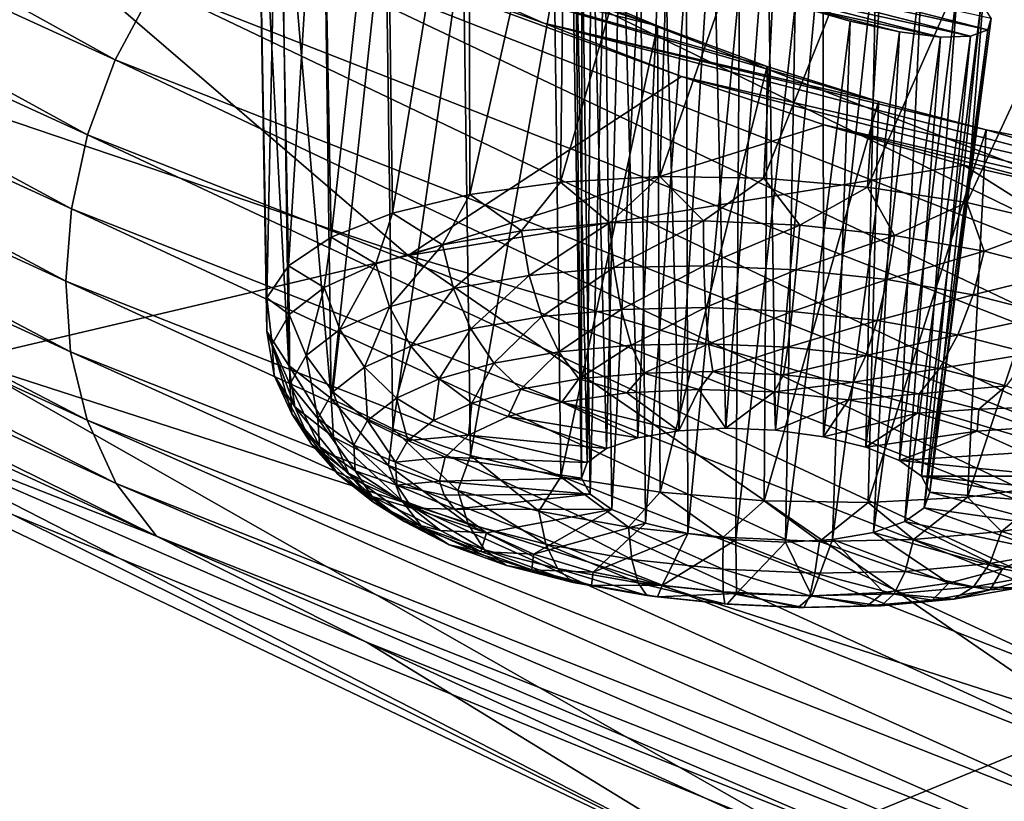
# Model space of a CAD drawing. Header units: metres. Extents: x -106 to 264, y -111 to 81.
# Tile 181 of 549: x 149.86 to 152.68, y -0.48 to 1.76. Entities that reach past the tile are written whole.
import ezdxf

# ---------------------------------------------------------------- set-up
doc = ezdxf.new("R2010")
doc.units = ezdxf.units.M
doc.layers.add('solid_20422013', color=7, linetype='CONTINUOUS')

msp = doc.modelspace()

# ---------------------------------------------------------------- linework, layer by layer
at = {"layer": 'solid_20422013'}
for points in [[(151.16655, 3.428464, 236.899048), (153.548996, 1.987445, 240.901642), (155.26825, 1.331669, 242.723129)], [(151.16655, 3.428464, 236.899048), (155.26825, 1.331669, 242.723129), (154.363052, 2.057391, 240.707352)], [(151.908966, 3.300626, 239.959366), (151.41597, 1.847674, 241.713089), (153.148712, 1.178057, 243.584152)], [(155.190201, 2.013336, 243.534958), (151.908966, 3.300626, 239.959366), (153.148712, 1.178057, 243.584152)], [(147.301651, 2.942518, 237.256699), (150.134323, 1.646978, 240.865021), (147.420776, 3.149724, 237.244629)], [(150.134323, 1.646978, 240.865021), (150.247986, 1.858833, 240.84462), (147.420776, 3.149724, 237.244629)], [(147.218124, 2.730956, 237.241257), (150.054626, 1.431611, 240.85524), (147.301651, 2.942518, 237.256699)], [(150.054626, 1.431611, 240.85524), (150.134323, 1.646978, 240.865021), (147.301651, 2.942518, 237.256699)], [(147.169861, 2.521971, 237.20105), (150.008575, 1.219711, 240.818039), (147.218124, 2.730956, 237.241257)], [(150.008575, 1.219711, 240.818039), (150.054626, 1.431611, 240.85524), (147.218124, 2.730956, 237.241257)], [(150.631134, 1.055661, 214.650711), (150.601273, 2.55667, 215.15564), (150.725967, 2.58007, 214.854126)], [(150.752808, 1.137886, 214.389267), (150.631134, 1.055661, 214.650711), (150.725967, 2.58007, 214.854126)], [(150.752808, 1.137886, 214.389267), (150.725967, 2.58007, 214.854126), (150.910675, 2.577439, 214.576263)], [(150.928711, 1.207282, 214.156525), (150.752808, 1.137886, 214.389267), (150.910675, 2.577439, 214.576263)], [(150.928711, 1.207282, 214.156525), (150.910675, 2.577439, 214.576263), (151.14798, 2.545522, 214.335587)], [(150.569016, 0.964203, 214.929459), (150.5401, 2.507417, 215.46698), (150.601273, 2.55667, 215.15564)], [(150.631134, 1.055661, 214.650711), (150.569016, 0.964203, 214.929459), (150.601273, 2.55667, 215.15564)], [(151.151138, 1.260818, 213.962677), (150.928711, 1.207282, 214.156525), (151.14798, 2.545522, 214.335587)], [(151.151138, 1.260818, 213.962677), (151.14798, 2.545522, 214.335587), (151.425217, 2.490347, 214.147064)], [(147.152878, 2.316194, 237.139221), (149.99234, 1.01182, 240.756882), (147.169861, 2.521971, 237.20105)], [(149.99234, 1.01182, 240.756882), (150.008575, 1.219711, 240.818039), (147.169861, 2.521971, 237.20105)], [(150.569153, 0.867508, 215.213303), (150.543457, 2.434537, 215.774048), (150.5401, 2.507417, 215.46698)], [(150.569016, 0.964203, 214.929459), (150.569153, 0.867508, 215.213303), (150.5401, 2.507417, 215.46698)], [(151.4104, 1.296153, 213.816193), (151.151138, 1.260818, 213.962677), (151.425217, 2.490347, 214.147064)], [(151.4104, 1.296153, 213.816193), (151.425217, 2.490347, 214.147064), (151.729538, 2.409384, 214.017548)], [(147.622391, 2.223886, 223.378616), (149.354919, 2.478561, 217.727859), (150.974014, 1.085743, 221.596558)], [(151.757431, 1.598335, 217.474747), (150.974014, 1.085743, 221.596558), (149.354919, 2.478561, 217.727859)], [(151.363068, 1.75206, 217.443268), (151.757431, 1.598335, 217.474747), (149.354919, 2.478561, 217.727859)], [(150.995712, 1.913994, 217.336761), (151.363068, 1.75206, 217.443268), (149.354919, 2.478561, 217.727859)], [(150.631546, 0.769801, 215.489868), (150.609283, 2.343737, 216.064194), (150.543457, 2.434537, 215.774048)], [(150.569153, 0.867508, 215.213303), (150.631546, 0.769801, 215.489868), (150.543457, 2.434537, 215.774048)], [(151.69516, 1.311744, 213.72348), (151.4104, 1.296153, 213.816193), (151.729538, 2.409384, 214.017548)], [(151.69516, 1.311744, 213.72348), (151.729538, 2.409384, 214.017548), (152.042786, 2.31289, 213.954483)], [(150.753464, 0.675354, 215.74704), (150.732208, 2.236976, 216.323624), (150.609283, 2.343737, 216.064194)], [(150.753464, 0.675354, 215.74704), (150.609283, 2.343737, 216.064194), (150.631546, 0.769801, 215.489868)], [(150.00618, 0.808995, 240.671951), (149.99234, 1.01182, 240.756882), (147.152878, 2.316194, 237.139221)], [(147.167419, 2.114671, 237.055954), (150.00618, 0.808995, 240.671951), (147.152878, 2.316194, 237.139221)], [(151.99295, 1.306908, 213.688568), (151.69516, 1.311744, 213.72348), (152.042786, 2.31289, 213.954483)], [(151.99295, 1.306908, 213.688568), (152.042786, 2.31289, 213.954483), (152.350174, 2.201689, 213.956512)], [(150.753464, 0.675354, 215.74704), (150.908829, 2.119777, 216.54863), (150.732208, 2.236976, 216.323624)], [(152.532898, 2.243078, 213.532516), (155.534393, 1.958125, 210.868286), (156.617981, 0.727937, 214.285263)], [(152.885773, 2.09217, 213.642502), (152.532898, 2.243078, 213.532516), (156.617981, 0.727937, 214.285263)], [(149.698334, 0.785231, 227.374634), (147.622391, 2.223886, 223.378616), (150.974014, 1.085743, 221.596558)], [(151.499878, 2.20095, 215.230042), (151.54248, 0.531713, 214.667282), (151.585449, 2.202862, 215.08992)], [(151.585449, 2.202862, 215.08992), (151.54248, 0.531713, 214.667282), (151.632385, 0.562725, 214.561417)], [(151.585449, 2.202862, 215.08992), (151.632385, 0.562725, 214.561417), (151.703949, 2.187505, 214.971222)], [(152.290771, 1.281858, 213.712997), (151.99295, 1.306908, 213.688568), (152.350174, 2.201689, 213.956512)], [(152.290771, 1.281858, 213.712997), (152.350174, 2.201689, 213.956512), (152.643143, 2.082625, 214.022675)], [(151.442078, 2.150312, 215.535706), (151.471085, 0.447439, 214.926468), (151.451401, 2.183349, 215.382156)], [(151.451401, 2.183349, 215.382156), (151.487213, 0.492218, 214.792343), (151.499878, 2.20095, 215.230042)], [(151.451401, 2.183349, 215.382156), (151.471085, 0.447439, 214.926468), (151.487213, 0.492218, 214.792343)], [(151.499878, 2.20095, 215.230042), (151.487213, 0.492218, 214.792343), (151.54248, 0.531713, 214.667282)], [(151.703949, 2.187505, 214.971222), (151.632385, 0.562725, 214.561417), (151.749664, 0.582741, 214.483322)], [(151.703949, 2.187505, 214.971222), (151.749664, 0.582741, 214.483322), (151.847061, 2.156276, 214.884171)], [(151.442078, 2.150312, 215.535706), (151.471268, 2.106242, 215.68103), (151.471085, 0.447439, 214.926468)], [(151.847061, 2.156276, 214.884171), (151.749664, 0.582741, 214.483322), (151.884796, 0.59014, 214.439316)], [(151.847061, 2.156276, 214.884171), (151.884796, 0.59014, 214.439316), (152.004059, 2.111145, 214.835663)], [(150.753464, 0.675354, 215.74704), (150.929581, 0.588294, 215.973587), (150.908829, 2.119777, 216.54863)], [(150.929581, 0.588294, 215.973587), (151.131683, 1.995456, 216.727966), (150.908829, 2.119777, 216.54863)], [(150.054138, 0.61301, 240.560425), (150.00618, 0.808995, 240.671951), (147.167419, 2.114671, 237.055954)], [(147.217712, 1.919056, 236.948761), (150.054138, 0.61301, 240.560425), (147.167419, 2.114671, 237.055954)], [(151.471268, 2.106242, 215.68103), (151.495377, 0.401005, 215.058777), (151.471085, 0.447439, 214.926468)], [(151.471268, 2.106242, 215.68103), (151.538101, 2.050671, 215.811844), (151.495377, 0.401005, 215.058777)], [(152.004059, 2.111145, 214.835663), (151.884796, 0.59014, 214.439316), (152.026855, 0.584323, 214.432968)], [(152.004059, 2.111145, 214.835663), (152.026855, 0.584323, 214.432968), (152.163925, 2.055068, 214.829071)], [(151.688171, 1.744433, 216.923431), (150.995712, 1.913994, 217.336761), (150.67511, 2.074836, 217.161438)], [(151.39328, 1.868663, 216.854645), (151.688171, 1.744433, 216.923431), (150.67511, 2.074836, 217.161438)], [(152.575607, 1.237688, 213.795715), (152.290771, 1.281858, 213.712997), (152.643143, 2.082625, 214.022675)], [(152.575607, 1.237688, 213.795715), (152.643143, 2.082625, 214.022675), (152.91011, 1.957771, 214.149658)], [(150.247986, 1.858833, 240.84462), (153.353088, 0.642799, 244.236038), (150.39003, 2.049979, 240.792557)], [(150.39003, 2.049979, 240.792557), (153.487305, 0.838926, 244.173813), (151.41597, 1.847674, 241.713089)], [(153.353088, 0.642799, 244.236038), (153.487305, 0.838926, 244.173813), (150.39003, 2.049979, 240.792557)], [(151.538101, 2.050671, 215.811844), (151.558136, 0.356677, 215.178558), (151.495377, 0.401005, 215.058777)], [(151.538101, 2.050671, 215.811844), (151.639908, 1.988829, 215.919449), (151.558136, 0.356677, 215.178558)], [(152.163925, 2.055068, 214.829071), (152.026855, 0.584323, 214.432968), (152.164307, 0.56576, 214.464798)], [(152.163925, 2.055068, 214.829071), (152.164307, 0.56576, 214.464798), (152.315857, 1.992421, 214.865295)], [(150.929581, 0.588294, 215.973587), (151.152206, 0.512427, 216.159607), (151.131683, 1.995456, 216.727966)], [(151.152206, 0.512427, 216.159607), (151.39328, 1.868663, 216.854645), (151.131683, 1.995456, 216.727966)], [(151.639908, 1.988829, 215.919449), (151.654282, 0.318046, 215.276123), (151.558136, 0.356677, 215.178558)], [(151.639908, 1.988829, 215.919449), (151.771439, 1.922852, 215.994553), (151.654282, 0.318046, 215.276123)], [(151.639908, 1.988829, 215.919449), (152.645218, 1.765872, 215.325638), (152.635391, 1.732417, 215.479599)], [(151.639908, 1.988829, 215.919449), (152.635391, 1.732417, 215.479599), (151.771439, 1.922852, 215.994553)], [(152.315857, 1.992421, 214.865295), (152.164307, 0.56576, 214.464798), (152.286041, 0.535956, 214.532227)], [(152.315857, 1.992421, 214.865295), (152.286041, 0.535956, 214.532227), (152.447433, 1.92708, 214.940765)], [(152.834991, 1.176328, 213.933075), (152.575607, 1.237688, 213.795715), (152.91011, 1.957771, 214.149658)], [(151.771439, 1.922852, 215.994553), (151.776016, 0.288242, 215.343552), (151.654282, 0.318046, 215.276123)], [(151.771439, 1.922852, 215.994553), (151.923218, 1.859516, 216.030502), (151.776016, 0.288242, 215.343552)], [(151.771439, 1.922852, 215.994553), (152.635391, 1.732417, 215.479599), (152.586182, 1.71427, 215.632126)], [(151.771439, 1.922852, 215.994553), (152.586182, 1.71427, 215.632126), (151.923218, 1.859516, 216.030502)], [(152.447433, 1.92708, 214.940765), (152.286041, 0.535956, 214.532227), (152.382187, 0.497325, 214.629776)], [(152.447433, 1.92708, 214.940765), (152.382187, 0.497325, 214.629776), (152.549088, 1.865772, 215.048294)], [(150.13739, 0.431677, 240.424133), (150.054138, 0.61301, 240.560425), (147.217712, 1.919056, 236.948761)], [(147.305023, 1.737067, 236.819534), (150.13739, 0.431677, 240.424133), (147.217712, 1.919056, 236.948761)], [(152.322159, 1.527499, 216.862411), (151.363068, 1.75206, 217.443268), (150.995712, 1.913994, 217.336761)], [(152.003036, 1.627253, 216.926422), (152.322159, 1.527499, 216.862411), (150.995712, 1.913994, 217.336761)], [(151.688171, 1.744433, 216.923431), (152.003036, 1.627253, 216.926422), (150.995712, 1.913994, 217.336761)], [(151.152206, 0.512427, 216.159607), (151.411606, 0.451067, 216.296967), (151.39328, 1.868663, 216.854645)], [(151.411606, 0.451067, 216.296967), (151.688171, 1.744433, 216.923431), (151.39328, 1.868663, 216.854645)], [(152.549088, 1.865772, 215.048294), (152.382187, 0.497325, 214.629776), (152.444946, 0.452996, 214.749573)], [(152.549088, 1.865772, 215.048294), (152.444946, 0.452996, 214.749573), (152.615891, 1.810463, 215.17926)], [(150.134323, 1.646978, 240.865021), (153.245682, 0.426497, 244.26442), (150.247986, 1.858833, 240.84462)], [(153.245682, 0.426497, 244.26442), (153.353088, 0.642799, 244.236038), (150.247986, 1.858833, 240.84462)], [(153.487305, 0.838926, 244.173813), (153.148712, 1.178057, 243.584152), (151.41597, 1.847674, 241.713089)], [(151.923218, 1.859516, 216.030502), (151.913467, 0.269679, 215.375381), (151.776016, 0.288242, 215.343552)], [(151.923218, 1.859516, 216.030502), (152.083664, 1.802799, 216.023621), (151.913467, 0.269679, 215.375381)], [(151.923218, 1.859516, 216.030502), (152.586182, 1.71427, 215.632126), (152.499878, 1.711921, 215.771835)], [(151.923218, 1.859516, 216.030502), (152.499878, 1.711921, 215.771835), (152.083664, 1.802799, 216.023621)], [(152.615891, 1.810463, 215.17926), (152.444946, 0.452996, 214.749573), (152.469254, 0.406562, 214.881882)], [(152.645218, 1.765872, 215.325638), (152.615891, 1.810463, 215.17926), (152.469254, 0.406562, 214.881882)], [(152.083664, 1.802799, 216.023621), (152.055527, 0.263861, 215.369034), (151.913467, 0.269679, 215.375381)], [(152.083664, 1.802799, 216.023621), (152.240677, 1.757475, 215.974838), (152.055527, 0.263861, 215.369034)], [(152.083664, 1.802799, 216.023621), (152.499878, 1.711921, 215.771835), (152.382339, 1.726774, 215.888794)], [(152.083664, 1.802799, 216.023621), (152.382339, 1.726774, 215.888794), (152.240677, 1.757475, 215.974838)], [(151.363068, 1.75206, 217.443268), (153.526886, 1.187602, 216.49173), (151.757431, 1.598335, 217.474747)], [(152.630325, 1.445602, 216.730423), (153.526886, 1.187602, 216.49173), (151.363068, 1.75206, 217.443268)], [(152.322159, 1.527499, 216.862411), (152.630325, 1.445602, 216.730423), (151.363068, 1.75206, 217.443268)], [(152.240677, 1.757475, 215.974838), (152.190674, 0.27126, 215.325027), (152.055527, 0.263861, 215.369034)], [(152.240677, 1.757475, 215.974838), (152.382339, 1.726774, 215.888794), (152.190674, 0.27126, 215.325027)], [(152.635391, 1.732417, 215.479599), (152.645218, 1.765872, 215.325638), (152.469254, 0.406562, 214.881882)], [(150.252975, 0.28107, 240.271362), (150.13739, 0.431677, 240.424133), (147.305023, 1.737067, 236.819534)], [(147.426224, 1.584722, 236.676285), (150.252975, 0.28107, 240.271362), (147.305023, 1.737067, 236.819534)], [(151.411606, 0.451067, 216.296967), (151.696442, 0.406896, 216.379684), (151.688171, 1.744433, 216.923431)], [(151.696442, 0.406896, 216.379684), (152.003036, 1.627253, 216.926422), (151.688171, 1.744433, 216.923431)], [(152.382339, 1.726774, 215.888794), (152.307938, 0.291277, 215.246933), (152.190674, 0.27126, 215.325027)], [(152.382339, 1.726774, 215.888794), (152.499878, 1.711921, 215.771835), (152.307938, 0.291277, 215.246933)], [(152.635391, 1.732417, 215.479599), (152.469254, 0.406562, 214.881882), (152.45311, 0.361784, 215.016006)], [(152.586182, 1.71427, 215.632126), (152.635391, 1.732417, 215.479599), (152.45311, 0.361784, 215.016006)], [(152.499878, 1.711921, 215.771835), (152.397858, 0.322289, 215.141068), (152.307938, 0.291277, 215.246933)], [(152.586182, 1.71427, 215.632126), (152.45311, 0.361784, 215.016006), (152.397858, 0.322289, 215.141068)], [(152.499878, 1.711921, 215.771835), (152.586182, 1.71427, 215.632126), (152.397858, 0.322289, 215.141068)], [(150.054626, 1.431611, 240.85524), (153.17038, 0.20749, 244.260056), (150.134323, 1.646978, 240.865021)], [(153.17038, 0.20749, 244.260056), (153.245682, 0.426497, 244.26442), (150.134323, 1.646978, 240.865021)], [(151.696442, 0.406896, 216.379684), (151.994263, 0.381846, 216.404114), (152.003036, 1.627253, 216.926422)], [(151.994263, 0.381846, 216.404114), (152.322159, 1.527499, 216.862411), (152.003036, 1.627253, 216.926422)], [(147.426224, 1.584722, 236.676285), (149.274109, 0.663827, 238.771881), (150.252975, 0.28107, 240.271362)], [(151.757431, 1.598335, 217.474747), (152.166229, 1.46033, 217.420242), (150.974014, 1.085743, 221.596558)], [(151.757431, 1.598335, 217.474747), (153.526886, 1.187602, 216.49173), (153.259872, 1.206928, 216.811752)], [(151.757431, 1.598335, 217.474747), (153.259872, 1.206928, 216.811752), (152.166229, 1.46033, 217.420242)], [(151.994263, 0.381846, 216.404114), (152.292053, 0.37701, 216.369217), (152.322159, 1.527499, 216.862411)], [(152.292053, 0.37701, 216.369217), (152.630325, 1.445602, 216.730423), (152.322159, 1.527499, 216.862411)], [(152.166229, 1.46033, 217.420242), (152.566254, 1.344927, 217.288666), (150.974014, 1.085743, 221.596558)], [(152.166229, 1.46033, 217.420242), (153.259872, 1.206928, 216.811752), (152.934189, 1.260461, 217.080597)], [(152.166229, 1.46033, 217.420242), (152.934189, 1.260461, 217.080597), (152.566254, 1.344927, 217.288666)], [(152.292053, 0.37701, 216.369217), (152.576797, 0.392601, 216.276489), (152.630325, 1.445602, 216.730423)], [(152.576797, 0.392601, 216.276489), (152.907608, 1.391863, 216.541275), (152.630325, 1.445602, 216.730423)], [(152.630325, 1.445602, 216.730423), (152.907608, 1.391863, 216.541275), (153.526886, 1.187602, 216.49173)], [(150.008575, 1.219711, 240.818039), (153.126846, -0.007195, 244.225754), (150.054626, 1.431611, 240.85524)], [(153.126846, -0.007195, 244.225754), (153.17038, 0.20749, 244.260056), (150.054626, 1.431611, 240.85524)], [(152.576797, 0.392601, 216.276489), (152.83606, 0.427936, 216.130005), (152.907608, 1.391863, 216.541275)], [(147.7771, 1.371116, 236.823624), (149.182358, 0.611398, 233.36673), (152.086197, -0.777387, 237.224228)], [(149.274109, 0.663827, 238.771881), (147.7771, 1.371116, 236.823624), (152.086197, -0.777387, 237.224228)], [(152.566254, 1.344927, 217.288666), (154.743698, -0.031466, 220.293228), (150.974014, 1.085743, 221.596558)], [(152.566254, 1.344927, 217.288666), (152.934189, 1.260461, 217.080597), (154.743698, -0.031466, 220.293228)], [(151.551514, 1.178873, 213.744934), (151.4104, 1.296153, 213.816193), (151.69516, 1.311744, 213.72348)], [(151.820892, 1.184442, 213.684174), (151.551514, 1.178873, 213.744934), (151.69516, 1.311744, 213.72348)], [(151.820892, 1.184442, 213.684174), (151.69516, 1.311744, 213.72348), (151.99295, 1.306908, 213.688568)], [(152.096634, 1.172354, 213.674179), (151.820892, 1.184442, 213.684174), (151.99295, 1.306908, 213.688568)], [(152.096634, 1.172354, 213.674179), (151.99295, 1.306908, 213.688568), (152.290771, 1.281858, 213.712997)], [(151.298874, 1.155861, 213.854141), (151.151138, 1.260818, 213.962677), (151.4104, 1.296153, 213.816193)], [(151.551514, 1.178873, 213.744934), (151.298874, 1.155861, 213.854141), (151.4104, 1.296153, 213.816193)], [(152.368179, 1.143074, 213.715378), (152.096634, 1.172354, 213.674179), (152.290771, 1.281858, 213.712997)], [(152.368179, 1.143074, 213.715378), (152.290771, 1.281858, 213.712997), (152.575607, 1.237688, 213.795715)], [(151.072678, 1.11629, 214.007614), (150.928711, 1.207282, 214.156525), (151.151138, 1.260818, 213.962677)], [(151.298874, 1.155861, 213.854141), (151.072678, 1.11629, 214.007614), (151.151138, 1.260818, 213.962677)], [(149.99234, 1.01182, 240.756882), (153.111496, -0.217108, 244.165253), (150.008575, 1.219711, 240.818039)], [(153.111496, -0.217108, 244.165253), (153.126846, -0.007195, 244.225754), (150.008575, 1.219711, 240.818039)], [(152.625061, 1.097727, 213.806152), (152.368179, 1.143074, 213.715378), (152.575607, 1.237688, 213.795715)], [(152.625061, 1.097727, 213.806152), (152.575607, 1.237688, 213.795715), (152.834991, 1.176328, 213.933075)], [(150.881607, 1.061682, 214.199432), (150.752808, 1.137886, 214.389267), (150.928711, 1.207282, 214.156525)], [(151.072678, 1.11629, 214.007614), (150.881607, 1.061682, 214.199432), (150.928711, 1.207282, 214.156525)], [(151.320679, 1.028556, 213.863556), (151.298874, 1.155861, 213.854141), (151.551514, 1.178873, 213.744934)], [(151.563049, 1.050632, 213.758789), (151.320679, 1.028556, 213.863556), (151.551514, 1.178873, 213.744934)], [(151.563049, 1.050632, 213.758789), (151.551514, 1.178873, 213.744934), (151.820892, 1.184442, 213.684174)], [(151.821472, 1.055975, 213.700485), (151.563049, 1.050632, 213.758789), (151.820892, 1.184442, 213.684174)], [(151.821472, 1.055975, 213.700485), (151.820892, 1.184442, 213.684174), (152.096634, 1.172354, 213.674179)], [(152.086014, 1.044379, 213.690918), (151.821472, 1.055975, 213.700485), (152.096634, 1.172354, 213.674179)], [(152.086014, 1.044379, 213.690918), (152.096634, 1.172354, 213.674179), (152.368179, 1.143074, 213.715378)], [(152.857407, 1.038055, 213.943024), (152.625061, 1.097727, 213.806152), (152.834991, 1.176328, 213.933075)], [(150.733017, 0.994134, 214.422241), (150.631134, 1.055661, 214.650711), (150.752808, 1.137886, 214.389267)], [(150.881607, 1.061682, 214.199432), (150.733017, 0.994134, 214.422241), (150.752808, 1.137886, 214.389267)], [(151.103668, 0.990593, 214.010788), (151.072678, 1.11629, 214.007614), (151.298874, 1.155861, 213.854141)], [(151.320679, 1.028556, 213.863556), (151.103668, 0.990593, 214.010788), (151.298874, 1.155861, 213.854141)], [(152.346512, 1.016289, 213.730423), (152.086014, 1.044379, 213.690918), (152.368179, 1.143074, 213.715378)], [(152.346512, 1.016289, 213.730423), (152.368179, 1.143074, 213.715378), (152.625061, 1.097727, 213.806152)], [(150.92038, 0.938205, 214.194809), (150.881607, 1.061682, 214.199432), (151.072678, 1.11629, 214.007614)], [(151.103668, 0.990593, 214.010788), (150.92038, 0.938205, 214.194809), (151.072678, 1.11629, 214.007614)], [(149.698334, 0.785231, 227.374634), (150.974014, 1.085743, 221.596558), (152.92627, -0.257169, 225.326645)], [(152.92627, -0.257169, 225.326645), (150.974014, 1.085743, 221.596558), (154.743698, -0.031466, 220.293228)], [(152.592941, 0.972785, 213.817505), (152.346512, 1.016289, 213.730423), (152.625061, 1.097727, 213.806152)], [(152.592941, 0.972785, 213.817505), (152.625061, 1.097727, 213.806152), (152.857407, 1.038055, 213.943024)], [(150.632614, 0.916242, 214.667465), (150.569016, 0.964203, 214.929459), (150.631134, 1.055661, 214.650711)], [(150.733017, 0.994134, 214.422241), (150.632614, 0.916242, 214.667465), (150.631134, 1.055661, 214.650711)], [(150.777832, 0.873403, 214.408554), (150.733017, 0.994134, 214.422241), (150.881607, 1.061682, 214.199432)], [(150.92038, 0.938205, 214.194809), (150.777832, 0.873403, 214.408554), (150.881607, 1.061682, 214.199432)], [(151.357101, 0.910301, 213.901764), (151.320679, 1.028556, 213.863556), (151.563049, 1.050632, 213.758789)], [(151.584198, 0.930987, 213.803604), (151.357101, 0.910301, 213.901764), (151.563049, 1.050632, 213.758789)], [(151.584198, 0.930987, 213.803604), (151.563049, 1.050632, 213.758789), (151.821472, 1.055975, 213.700485)], [(151.826324, 0.935993, 213.748978), (151.584198, 0.930987, 213.803604), (151.821472, 1.055975, 213.700485)], [(151.826324, 0.935993, 213.748978), (151.821472, 1.055975, 213.700485), (152.086014, 1.044379, 213.690918)], [(152.074203, 0.925127, 213.740005), (151.826324, 0.935993, 213.748978), (152.086014, 1.044379, 213.690918)], [(152.074203, 0.925127, 213.740005), (152.086014, 1.044379, 213.690918), (152.346512, 1.016289, 213.730423)], [(151.153763, 0.874732, 214.039719), (151.103668, 0.990593, 214.010788), (151.320679, 1.028556, 213.863556)], [(151.357101, 0.910301, 213.901764), (151.153763, 0.874732, 214.039719), (151.320679, 1.028556, 213.863556)], [(152.318283, 0.898807, 213.777023), (152.074203, 0.925127, 213.740005), (152.346512, 1.016289, 213.730423)], [(152.318283, 0.898807, 213.777023), (152.346512, 1.016289, 213.730423), (152.592941, 0.972785, 213.817505)], [(152.815857, 0.915538, 213.948822), (152.592941, 0.972785, 213.817505), (152.857407, 1.038055, 213.943024)], [(153.124542, -0.421177, 244.07872), (153.111496, -0.217108, 244.165253), (149.99234, 1.01182, 240.756882)], [(150.00618, 0.808995, 240.671951), (153.124542, -0.421177, 244.07872), (149.99234, 1.01182, 240.756882)], [(150.681503, 0.798678, 214.643814), (150.632614, 0.916242, 214.667465), (150.733017, 0.994134, 214.422241)], [(150.777832, 0.873403, 214.408554), (150.681503, 0.798678, 214.643814), (150.733017, 0.994134, 214.422241)], [(150.982025, 0.825644, 214.212143), (150.92038, 0.938205, 214.194809), (151.103668, 0.990593, 214.010788)], [(151.153763, 0.874732, 214.039719), (150.982025, 0.825644, 214.212143), (151.103668, 0.990593, 214.010788)], [(150.584259, 0.831001, 214.92569), (150.569153, 0.867508, 215.213303), (150.569016, 0.964203, 214.929459)], [(150.632614, 0.916242, 214.667465), (150.584259, 0.831001, 214.92569), (150.569016, 0.964203, 214.929459)], [(152.549194, 0.858045, 213.858627), (152.318283, 0.898807, 213.777023), (152.592941, 0.972785, 213.817505)], [(152.549194, 0.858045, 213.858627), (152.592941, 0.972785, 213.817505), (152.815857, 0.915538, 213.948822)], [(150.84845, 0.764926, 214.41243), (150.777832, 0.873403, 214.408554), (150.92038, 0.938205, 214.194809)], [(150.982025, 0.825644, 214.212143), (150.84845, 0.764926, 214.41243), (150.92038, 0.938205, 214.194809)], [(151.613525, 0.827963, 213.876373), (151.584198, 0.930987, 213.803604), (151.826324, 0.935993, 213.748978)], [(151.835144, 0.832544, 213.826385), (151.613525, 0.827963, 213.876373), (151.826324, 0.935993, 213.748978)], [(151.835144, 0.832544, 213.826385), (151.826324, 0.935993, 213.748978), (152.074203, 0.925127, 213.740005)], [(150.635101, 0.716901, 214.891541), (150.584259, 0.831001, 214.92569), (150.632614, 0.916242, 214.667465)], [(150.681503, 0.798678, 214.643814), (150.635101, 0.716901, 214.891541), (150.632614, 0.916242, 214.667465)], [(151.219604, 0.776477, 214.092468), (151.153763, 0.874732, 214.039719), (151.357101, 0.910301, 213.901764)], [(151.405685, 0.809031, 213.966217), (151.219604, 0.776477, 214.092468), (151.357101, 0.910301, 213.901764)], [(151.405685, 0.809031, 213.966217), (151.357101, 0.910301, 213.901764), (151.584198, 0.930987, 213.803604)], [(151.613525, 0.827963, 213.876373), (151.405685, 0.809031, 213.966217), (151.584198, 0.930987, 213.803604)], [(152.061996, 0.8226, 213.818176), (151.835144, 0.832544, 213.826385), (152.074203, 0.925127, 213.740005)], [(152.061996, 0.8226, 213.818176), (152.074203, 0.925127, 213.740005), (152.318283, 0.898807, 213.777023)], [(152.758057, 0.804406, 213.981659), (152.549194, 0.858045, 213.858627), (152.815857, 0.915538, 213.948822)], [(152.285385, 0.798512, 213.852051), (152.061996, 0.8226, 213.818176), (152.318283, 0.898807, 213.777023)], [(152.285385, 0.798512, 213.852051), (152.318283, 0.898807, 213.777023), (152.549194, 0.858045, 213.858627)], [(150.649033, 0.651727, 215.441315), (150.631546, 0.769801, 215.489868), (150.569153, 0.867508, 215.213303)], [(150.589798, 0.741685, 215.186981), (150.649033, 0.651727, 215.441315), (150.569153, 0.867508, 215.213303)], [(150.584259, 0.831001, 214.92569), (150.589798, 0.741685, 215.186981), (150.569153, 0.867508, 215.213303)], [(150.758194, 0.69491, 214.632858), (150.681503, 0.798678, 214.643814), (150.777832, 0.873403, 214.408554)], [(150.84845, 0.764926, 214.41243), (150.758194, 0.69491, 214.632858), (150.777832, 0.873403, 214.408554)], [(151.062408, 0.731552, 214.250275), (150.982025, 0.825644, 214.212143), (151.153763, 0.874732, 214.039719)], [(151.219604, 0.776477, 214.092468), (151.062408, 0.731552, 214.250275), (151.153763, 0.874732, 214.039719)], [(152.496704, 0.761205, 213.926727), (152.285385, 0.798512, 213.852051), (152.549194, 0.858045, 213.858627)], [(152.496704, 0.761205, 213.926727), (152.549194, 0.858045, 213.858627), (152.758057, 0.804406, 213.981659)], [(150.640427, 0.631216, 215.142212), (150.589798, 0.741685, 215.186981), (150.584259, 0.831001, 214.92569)], [(150.635101, 0.716901, 214.891541), (150.640427, 0.631216, 215.142212), (150.584259, 0.831001, 214.92569)], [(150.94017, 0.675981, 214.433578), (150.84845, 0.764926, 214.41243), (150.982025, 0.825644, 214.212143)], [(151.062408, 0.731552, 214.250275), (150.94017, 0.675981, 214.433578), (150.982025, 0.825644, 214.212143)], [(151.463196, 0.731538, 214.052582), (151.405685, 0.809031, 213.966217), (151.613525, 0.827963, 213.876373)], [(151.649094, 0.748471, 213.972214), (151.463196, 0.731538, 214.052582), (151.613525, 0.827963, 213.876373)], [(151.649094, 0.748471, 213.972214), (151.613525, 0.827963, 213.876373), (151.835144, 0.832544, 213.826385)], [(151.847305, 0.752569, 213.927505), (151.649094, 0.748471, 213.972214), (151.835144, 0.832544, 213.826385)], [(151.847305, 0.752569, 213.927505), (151.835144, 0.832544, 213.826385), (152.061996, 0.8226, 213.818176)], [(152.050217, 0.743674, 213.920166), (151.847305, 0.752569, 213.927505), (152.061996, 0.8226, 213.818176)], [(152.050217, 0.743674, 213.920166), (152.061996, 0.8226, 213.818176), (152.285385, 0.798512, 213.852051)], [(153.169815, -0.617514, 243.963074), (153.124542, -0.421177, 244.07872), (150.00618, 0.808995, 240.671951)], [(150.054138, 0.61301, 240.560425), (153.169815, -0.617514, 243.963074), (150.00618, 0.808995, 240.671951)], [(150.714722, 0.618287, 214.864975), (150.635101, 0.716901, 214.891541), (150.681503, 0.798678, 214.643814)], [(150.758194, 0.69491, 214.632858), (150.714722, 0.618287, 214.864975), (150.681503, 0.798678, 214.643814)], [(151.296753, 0.702421, 214.165512), (151.219604, 0.776477, 214.092468), (151.405685, 0.809031, 213.966217)], [(151.463196, 0.731538, 214.052582), (151.296753, 0.702421, 214.165512), (151.405685, 0.809031, 213.966217)], [(152.250015, 0.722129, 213.95047), (152.050217, 0.743674, 213.920166), (152.285385, 0.798512, 213.852051)], [(152.250015, 0.722129, 213.95047), (152.285385, 0.798512, 213.852051), (152.496704, 0.761205, 213.926727)], [(152.687866, 0.712114, 214.039337), (152.496704, 0.761205, 213.926727), (152.758057, 0.804406, 213.981659)], [(149.182358, 0.611398, 233.36673), (149.698334, 0.785231, 227.374634), (152.117905, -0.590436, 231.195694)], [(152.117905, -0.590436, 231.195694), (149.698334, 0.785231, 227.374634), (152.92627, -0.257169, 225.326645)], [(150.759674, 0.564584, 215.678909), (150.753464, 0.675354, 215.74704), (150.631546, 0.769801, 215.489868)], [(150.649033, 0.651727, 215.441315), (150.759674, 0.564584, 215.678909), (150.631546, 0.769801, 215.489868)], [(150.857574, 0.611902, 214.635315), (150.758194, 0.69491, 214.632858), (150.84845, 0.764926, 214.41243)], [(150.94017, 0.675981, 214.433578), (150.857574, 0.611902, 214.635315), (150.84845, 0.764926, 214.41243)], [(151.156158, 0.662238, 214.306656), (151.062408, 0.731552, 214.250275), (151.219604, 0.776477, 214.092468)], [(151.296753, 0.702421, 214.165512), (151.156158, 0.662238, 214.306656), (151.219604, 0.776477, 214.092468)], [(150.589798, 0.741685, 215.186981), (150.69725, 0.544914, 215.386215), (150.649033, 0.651727, 215.441315)], [(150.640427, 0.631216, 215.142212), (150.69725, 0.544914, 215.386215), (150.589798, 0.741685, 215.186981)], [(151.600372, 0.691388, 214.118179), (151.463196, 0.731538, 214.052582), (151.649094, 0.748471, 213.972214)], [(151.807129, 0.701571, 214.054184), (151.600372, 0.691388, 214.118179), (151.649094, 0.748471, 213.972214)], [(151.807129, 0.701571, 214.054184), (151.649094, 0.748471, 213.972214), (151.847305, 0.752569, 213.927505)], [(152.023117, 0.69488, 214.038223), (151.807129, 0.701571, 214.054184), (151.847305, 0.752569, 213.927505)], [(152.023117, 0.69488, 214.038223), (151.847305, 0.752569, 213.927505), (152.050217, 0.743674, 213.920166)], [(152.023117, 0.69488, 214.038223), (152.050217, 0.743674, 213.920166), (152.250015, 0.722129, 213.95047)], [(152.439026, 0.688761, 214.017258), (152.250015, 0.722129, 213.95047), (152.496704, 0.761205, 213.926727)], [(152.439026, 0.688761, 214.017258), (152.496704, 0.761205, 213.926727), (152.687866, 0.712114, 214.039337)], [(150.719711, 0.538002, 215.099854), (150.640427, 0.631216, 215.142212), (150.635101, 0.716901, 214.891541)], [(150.714722, 0.618287, 214.864975), (150.719711, 0.538002, 215.099854), (150.635101, 0.716901, 214.891541)], [(151.046814, 0.612534, 214.470596), (150.94017, 0.675981, 214.433578), (151.062408, 0.731552, 214.250275)], [(151.156158, 0.662238, 214.306656), (151.046814, 0.612534, 214.470596), (151.062408, 0.731552, 214.250275)], [(151.414612, 0.664913, 214.226532), (151.296753, 0.702421, 214.165512), (151.463196, 0.731538, 214.052582)], [(151.600372, 0.691388, 214.118179), (151.414612, 0.664913, 214.226532), (151.463196, 0.731538, 214.052582)], [(152.236008, 0.671698, 214.071167), (152.023117, 0.69488, 214.038223), (152.250015, 0.722129, 213.95047)], [(152.236008, 0.671698, 214.071167), (152.250015, 0.722129, 213.95047), (152.439026, 0.688761, 214.017258)], [(152.610016, 0.644853, 214.117981), (152.439026, 0.688761, 214.017258), (152.687866, 0.712114, 214.039337)], [(152.610016, 0.644853, 214.117981), (152.687866, 0.712114, 214.039337), (152.851501, 0.653125, 214.185532)], [(150.81778, 0.541775, 214.847763), (150.714722, 0.618287, 214.864975), (150.758194, 0.69491, 214.632858)], [(150.857574, 0.611902, 214.635315), (150.81778, 0.541775, 214.847763), (150.758194, 0.69491, 214.632858)], [(151.260437, 0.623653, 214.373077), (151.156158, 0.662238, 214.306656), (151.296753, 0.702421, 214.165512)], [(151.414612, 0.664913, 214.226532), (151.260437, 0.623653, 214.373077), (151.296753, 0.702421, 214.165512)], [(151.749664, 0.582741, 214.483322), (151.414612, 0.664913, 214.226532), (151.600372, 0.691388, 214.118179)], [(151.749664, 0.582741, 214.483322), (151.600372, 0.691388, 214.118179), (151.807129, 0.701571, 214.054184)], [(151.884796, 0.59014, 214.439316), (151.749664, 0.582741, 214.483322), (151.807129, 0.701571, 214.054184)], [(151.884796, 0.59014, 214.439316), (151.807129, 0.701571, 214.054184), (152.023117, 0.69488, 214.038223)], [(152.026855, 0.584323, 214.432968), (151.884796, 0.59014, 214.439316), (152.023117, 0.69488, 214.038223)], [(152.026855, 0.584323, 214.432968), (152.023117, 0.69488, 214.038223), (152.236008, 0.671698, 214.071167)], [(152.433685, 0.633345, 214.151169), (152.236008, 0.671698, 214.071167), (152.439026, 0.688761, 214.017258)], [(152.433685, 0.633345, 214.151169), (152.439026, 0.688761, 214.017258), (152.610016, 0.644853, 214.117981)], [(150.854721, -0.022919, 240.663437), (149.274109, 0.663827, 238.771881), (152.086197, -0.777387, 237.224228)], [(150.252975, 0.28107, 240.271362), (149.274109, 0.663827, 238.771881), (150.854721, -0.022919, 240.663437)], [(150.803391, 0.461314, 215.614136), (150.759674, 0.564584, 215.678909), (150.649033, 0.651727, 215.441315)], [(150.69725, 0.544914, 215.386215), (150.803391, 0.461314, 215.614136), (150.649033, 0.651727, 215.441315)], [(150.91748, 0.483604, 215.890625), (150.929581, 0.588294, 215.973587), (150.753464, 0.675354, 215.74704)], [(150.759674, 0.564584, 215.678909), (150.91748, 0.483604, 215.890625), (150.753464, 0.675354, 215.74704)], [(150.972946, 0.55522, 214.651047), (150.857574, 0.611902, 214.635315), (150.94017, 0.675981, 214.433578)], [(151.046814, 0.612534, 214.470596), (150.972946, 0.55522, 214.651047), (150.94017, 0.675981, 214.433578)], [(151.146637, 0.569961, 214.549469), (151.046814, 0.612534, 214.470596), (151.156158, 0.662238, 214.306656)], [(151.260437, 0.623653, 214.373077), (151.146637, 0.569961, 214.549469), (151.156158, 0.662238, 214.306656)], [(151.632385, 0.562725, 214.561417), (151.260437, 0.623653, 214.373077), (151.414612, 0.664913, 214.226532)], [(151.749664, 0.582741, 214.483322), (151.632385, 0.562725, 214.561417), (151.414612, 0.664913, 214.226532)], [(152.164307, 0.56576, 214.464798), (152.026855, 0.584323, 214.432968), (152.236008, 0.671698, 214.071167)], [(152.164307, 0.56576, 214.464798), (152.236008, 0.671698, 214.071167), (152.433685, 0.633345, 214.151169)], [(152.756363, 0.592091, 214.248749), (152.610016, 0.644853, 214.117981), (152.851501, 0.653125, 214.185532)], [(150.640427, 0.631216, 215.142212), (150.772949, 0.457139, 215.328461), (150.69725, 0.544914, 215.386215)], [(150.719711, 0.538002, 215.099854), (150.772949, 0.457139, 215.328461), (150.640427, 0.631216, 215.142212)], [(151.54248, 0.531713, 214.667282), (151.146637, 0.569961, 214.549469), (151.260437, 0.623653, 214.373077)], [(151.632385, 0.562725, 214.561417), (151.54248, 0.531713, 214.667282), (151.260437, 0.623653, 214.373077)], [(152.286041, 0.535956, 214.532227), (152.164307, 0.56576, 214.464798), (152.433685, 0.633345, 214.151169)], [(152.286041, 0.535956, 214.532227), (152.433685, 0.633345, 214.151169), (152.604889, 0.582006, 214.273666)], [(152.604889, 0.582006, 214.273666), (152.433685, 0.633345, 214.151169), (152.610016, 0.644853, 214.117981)], [(152.604889, 0.582006, 214.273666), (152.610016, 0.644853, 214.117981), (152.756363, 0.592091, 214.248749)], [(152.086197, -0.777387, 237.224228), (149.182358, 0.611398, 233.36673), (152.117905, -0.590436, 231.195694)], [(153.248444, -0.798217, 243.820007), (153.169815, -0.617514, 243.963074), (150.054138, 0.61301, 240.560425)], [(150.13739, 0.431677, 240.424133), (153.248444, -0.798217, 243.820007), (150.054138, 0.61301, 240.560425)], [(150.822342, 0.468296, 215.062729), (150.719711, 0.538002, 215.099854), (150.714722, 0.618287, 214.864975)], [(150.81778, 0.541775, 214.847763), (150.822342, 0.468296, 215.062729), (150.714722, 0.618287, 214.864975)], [(150.937347, 0.492496, 214.841049), (150.81778, 0.541775, 214.847763), (150.857574, 0.611902, 214.635315)], [(150.972946, 0.55522, 214.651047), (150.937347, 0.492496, 214.841049), (150.857574, 0.611902, 214.635315)], [(151.146637, 0.569961, 214.549469), (150.972946, 0.55522, 214.651047), (151.046814, 0.612534, 214.470596)], [(150.954788, 0.383626, 215.817245), (150.91748, 0.483604, 215.890625), (150.759674, 0.564584, 215.678909)], [(150.803391, 0.461314, 215.614136), (150.954788, 0.383626, 215.817245), (150.759674, 0.564584, 215.678909)], [(150.91748, 0.483604, 215.890625), (151.116379, 0.411901, 216.068329), (150.929581, 0.588294, 215.973587)], [(151.116379, 0.411901, 216.068329), (151.152206, 0.512427, 216.159607), (150.929581, 0.588294, 215.973587)], [(151.146637, 0.569961, 214.549469), (151.079697, 0.506894, 214.745651), (150.972946, 0.55522, 214.651047)], [(151.487213, 0.492218, 214.792343), (151.079697, 0.506894, 214.745651), (151.146637, 0.569961, 214.549469)], [(151.54248, 0.531713, 214.667282), (151.487213, 0.492218, 214.792343), (151.146637, 0.569961, 214.549469)], [(152.382187, 0.497325, 214.629776), (152.286041, 0.535956, 214.532227), (152.604889, 0.582006, 214.273666)], [(152.382187, 0.497325, 214.629776), (152.604889, 0.582006, 214.273666), (152.739853, 0.520607, 214.431671)], [(152.739853, 0.520607, 214.431671), (152.604889, 0.582006, 214.273666), (152.756363, 0.592091, 214.248749)], [(150.872406, 0.378807, 215.542023), (150.803391, 0.461314, 215.614136), (150.69725, 0.544914, 215.386215)], [(150.772949, 0.457139, 215.328461), (150.872406, 0.378807, 215.542023), (150.69725, 0.544914, 215.386215)], [(150.719711, 0.538002, 215.099854), (150.871063, 0.39429, 215.271957), (150.772949, 0.457139, 215.328461)], [(150.822342, 0.468296, 215.062729), (150.871063, 0.39429, 215.271957), (150.719711, 0.538002, 215.099854)], [(150.941437, 0.426775, 215.033325), (150.822342, 0.468296, 215.062729), (150.81778, 0.541775, 214.847763)], [(150.937347, 0.492496, 214.841049), (150.941437, 0.426775, 215.033325), (150.81778, 0.541775, 214.847763)], [(151.079697, 0.506894, 214.745651), (150.937347, 0.492496, 214.841049), (150.972946, 0.55522, 214.651047)], [(151.116379, 0.411901, 216.068329), (151.34874, 0.352229, 216.2052), (151.152206, 0.512427, 216.159607)], [(151.34874, 0.352229, 216.2052), (151.411606, 0.451067, 216.296967), (151.152206, 0.512427, 216.159607)], [(152.382187, 0.497325, 214.629776), (152.739853, 0.520607, 214.431671), (152.830887, 0.452647, 214.616165)], [(151.145599, 0.314838, 215.987732), (151.116379, 0.411901, 216.068329), (150.91748, 0.483604, 215.890625)], [(150.954788, 0.383626, 215.817245), (151.145599, 0.314838, 215.987732), (150.91748, 0.483604, 215.890625)], [(151.079697, 0.506894, 214.745651), (151.063416, 0.438047, 214.950455), (150.937347, 0.492496, 214.841049)], [(151.063416, 0.438047, 214.950455), (150.941437, 0.426775, 215.033325), (150.937347, 0.492496, 214.841049)], [(151.471085, 0.447439, 214.926468), (151.063416, 0.438047, 214.950455), (151.079697, 0.506894, 214.745651)], [(151.487213, 0.492218, 214.792343), (151.471085, 0.447439, 214.926468), (151.079697, 0.506894, 214.745651)], [(152.444946, 0.452996, 214.749573), (152.382187, 0.497325, 214.629776), (152.830887, 0.452647, 214.616165)], [(150.962097, 0.322599, 215.467407), (150.872406, 0.378807, 215.542023), (150.772949, 0.457139, 215.328461)], [(150.871063, 0.39429, 215.271957), (150.962097, 0.322599, 215.467407), (150.772949, 0.457139, 215.328461)], [(151.014267, 0.306016, 215.732346), (150.954788, 0.383626, 215.817245), (150.803391, 0.461314, 215.614136)], [(150.872406, 0.378807, 215.542023), (151.014267, 0.306016, 215.732346), (150.803391, 0.461314, 215.614136)], [(150.822342, 0.468296, 215.062729), (150.985016, 0.360581, 215.220474), (150.871063, 0.39429, 215.271957)], [(150.941437, 0.426775, 215.033325), (150.985016, 0.360581, 215.220474), (150.822342, 0.468296, 215.062729)], [(152.444946, 0.452996, 214.749573), (152.830887, 0.452647, 214.616165), (152.860809, 0.412821, 214.728149)], [(152.444946, 0.452996, 214.749573), (152.860809, 0.412821, 214.728149), (152.874481, 0.372862, 214.843216)], [(152.469254, 0.406562, 214.881882), (152.444946, 0.452996, 214.749573), (152.874481, 0.372862, 214.843216)], [(153.357635, -0.947161, 243.658127), (153.248444, -0.798217, 243.820007), (150.13739, 0.431677, 240.424133)], [(150.252975, 0.28107, 240.271362), (153.357635, -0.947161, 243.658127), (150.13739, 0.431677, 240.424133)], [(151.063416, 0.438047, 214.950455), (151.077087, 0.398088, 215.065521), (150.941437, 0.426775, 215.033325)], [(150.941437, 0.426775, 215.033325), (151.107025, 0.358262, 215.177505), (150.985016, 0.360581, 215.220474)], [(151.077087, 0.398088, 215.065521), (151.107025, 0.358262, 215.177505), (150.941437, 0.426775, 215.033325)], [(151.471085, 0.447439, 214.926468), (151.495377, 0.401005, 215.058777), (151.063416, 0.438047, 214.950455)], [(151.495377, 0.401005, 215.058777), (151.077087, 0.398088, 215.065521), (151.063416, 0.438047, 214.950455)], [(151.34874, 0.352229, 216.2052), (151.605621, 0.306882, 216.295975), (151.411606, 0.451067, 216.296967)], [(151.605621, 0.306882, 216.295975), (151.696442, 0.406896, 216.379684), (151.411606, 0.451067, 216.296967)], [(152.674911, 0.294095, 216.157196), (152.83606, 0.427936, 216.130005), (152.576797, 0.392601, 216.276489)], [(152.674911, 0.294095, 216.157196), (152.901123, 0.333665, 216.003738), (152.83606, 0.427936, 216.130005)], [(151.495377, 0.401005, 215.058777), (151.107025, 0.358262, 215.177505), (151.077087, 0.398088, 215.065521)], [(151.558136, 0.356677, 215.178558), (151.107025, 0.358262, 215.177505), (151.495377, 0.401005, 215.058777)], [(151.368515, 0.257592, 216.119034), (151.34874, 0.352229, 216.2052), (151.116379, 0.411901, 216.068329)], [(151.145599, 0.314838, 215.987732), (151.368515, 0.257592, 216.119034), (151.116379, 0.411901, 216.068329)], [(151.605621, 0.306882, 216.295975), (151.877151, 0.277601, 216.337158), (151.696442, 0.406896, 216.379684)], [(151.877151, 0.277601, 216.337158), (151.994263, 0.381846, 216.404114), (151.696442, 0.406896, 216.379684)], [(152.45311, 0.361784, 215.016006), (152.469254, 0.406562, 214.881882), (152.858215, 0.304015, 215.048019)], [(152.469254, 0.406562, 214.881882), (152.874481, 0.372862, 214.843216), (152.858215, 0.304015, 215.048019)], [(151.066437, 0.296459, 215.395294), (150.962097, 0.322599, 215.467407), (150.871063, 0.39429, 215.271957)], [(150.985016, 0.360581, 215.220474), (151.066437, 0.296459, 215.395294), (150.871063, 0.39429, 215.271957)], [(151.091919, 0.255979, 215.641586), (151.014267, 0.306016, 215.732346), (150.872406, 0.378807, 215.542023)], [(150.962097, 0.322599, 215.467407), (151.091919, 0.255979, 215.641586), (150.872406, 0.378807, 215.542023)], [(151.193054, 0.241562, 215.892075), (151.145599, 0.314838, 215.987732), (150.954788, 0.383626, 215.817245)], [(151.014267, 0.306016, 215.732346), (151.193054, 0.241562, 215.892075), (150.954788, 0.383626, 215.817245)], [(151.877151, 0.277601, 216.337158), (152.152908, 0.265514, 216.327179), (151.994263, 0.381846, 216.404114)], [(152.152908, 0.265514, 216.327179), (152.292053, 0.37701, 216.369217), (151.994263, 0.381846, 216.404114)], [(152.152908, 0.265514, 216.327179), (152.422272, 0.271083, 216.266418), (152.292053, 0.37701, 216.369217)], [(152.422272, 0.271083, 216.266418), (152.576797, 0.392601, 216.276489), (152.292053, 0.37701, 216.369217)], [(152.422272, 0.271083, 216.266418), (152.674911, 0.294095, 216.157196), (152.576797, 0.392601, 216.276489)], [(151.198059, 0.290302, 215.362), (151.066437, 0.296459, 215.395294), (150.985016, 0.360581, 215.220474)], [(151.107025, 0.358262, 215.177505), (151.198059, 0.290302, 215.362), (150.985016, 0.360581, 215.220474)], [(151.558136, 0.356677, 215.178558), (151.198059, 0.290302, 215.362), (151.107025, 0.358262, 215.177505)], [(151.558136, 0.356677, 215.178558), (151.333023, 0.228903, 215.520004), (151.198059, 0.290302, 215.362)], [(151.558136, 0.356677, 215.178558), (151.654282, 0.318046, 215.276123), (151.333023, 0.228903, 215.520004)], [(151.61496, 0.214088, 216.206131), (151.605621, 0.306882, 216.295975), (151.34874, 0.352229, 216.2052)], [(151.368515, 0.257592, 216.119034), (151.61496, 0.214088, 216.206131), (151.34874, 0.352229, 216.2052)], [(152.397858, 0.322289, 215.141068), (152.45311, 0.361784, 215.016006), (152.79126, 0.240948, 215.244202)], [(152.45311, 0.361784, 215.016006), (152.858215, 0.304015, 215.048019), (152.79126, 0.240948, 215.244202)], [(151.182556, 0.236872, 215.551071), (151.091919, 0.255979, 215.641586), (150.962097, 0.322599, 215.467407)], [(151.066437, 0.296459, 215.395294), (151.182556, 0.236872, 215.551071), (150.962097, 0.322599, 215.467407)], [(151.401917, 0.187924, 216.015106), (151.368515, 0.257592, 216.119034), (151.145599, 0.314838, 215.987732)], [(151.193054, 0.241562, 215.892075), (151.401917, 0.187924, 216.015106), (151.145599, 0.314838, 215.987732)], [(151.654282, 0.318046, 215.276123), (151.504211, 0.177564, 215.642502), (151.333023, 0.228903, 215.520004)], [(151.654282, 0.318046, 215.276123), (151.776016, 0.288242, 215.343552), (151.504211, 0.177564, 215.642502)], [(152.307938, 0.291277, 215.246933), (152.397858, 0.322289, 215.141068), (152.67746, 0.187256, 215.420593)], [(152.397858, 0.322289, 215.141068), (152.79126, 0.240948, 215.244202), (152.67746, 0.187256, 215.420593)], [(152.857788, 0.239783, 215.925766), (152.901123, 0.333665, 216.003738), (152.674911, 0.294095, 216.157196)], [(151.255554, 0.19699, 215.787781), (151.193054, 0.241562, 215.892075), (151.014267, 0.306016, 215.732346)], [(151.091919, 0.255979, 215.641586), (151.255554, 0.19699, 215.787781), (151.014267, 0.306016, 215.732346)], [(151.198059, 0.290302, 215.362), (151.182556, 0.236872, 215.551071), (151.066437, 0.296459, 215.395294)], [(151.198059, 0.290302, 215.362), (151.333023, 0.228903, 215.520004), (151.182556, 0.236872, 215.551071)], [(151.776016, 0.288242, 215.343552), (151.701889, 0.139211, 215.722504), (151.504211, 0.177564, 215.642502)], [(151.875443, 0.185998, 216.245636), (151.877151, 0.277601, 216.337158), (151.605621, 0.306882, 216.295975)], [(151.61496, 0.214088, 216.206131), (151.875443, 0.185998, 216.245636), (151.605621, 0.306882, 216.295975)], [(151.776016, 0.288242, 215.343552), (151.913467, 0.269679, 215.375381), (151.701889, 0.139211, 215.722504)], [(152.190674, 0.27126, 215.325027), (152.307938, 0.291277, 215.246933), (152.523285, 0.145996, 215.567139)], [(152.307938, 0.291277, 215.246933), (152.67746, 0.187256, 215.420593), (152.523285, 0.145996, 215.567139)], [(152.640778, 0.20182, 216.072998), (152.674911, 0.294095, 216.157196), (152.422272, 0.271083, 216.266418)], [(152.640778, 0.20182, 216.072998), (152.857788, 0.239783, 215.925766), (152.674911, 0.294095, 216.157196)], [(150.252975, 0.28107, 240.271362), (150.854721, -0.022919, 240.663437), (152.516861, -0.688047, 242.495407)], [(150.252975, 0.28107, 240.271362), (152.516861, -0.688047, 242.495407), (153.357635, -0.947161, 243.658127)], [(151.328903, 0.184111, 215.681839), (151.255554, 0.19699, 215.787781), (151.091919, 0.255979, 215.641586)], [(151.182556, 0.236872, 215.551071), (151.328903, 0.184111, 215.681839), (151.091919, 0.255979, 215.641586)], [(151.632828, 0.147161, 216.09671), (151.61496, 0.214088, 216.206131), (151.368515, 0.257592, 216.119034)], [(151.401917, 0.187924, 216.015106), (151.632828, 0.147161, 216.09671), (151.368515, 0.257592, 216.119034)], [(151.913467, 0.269679, 215.375381), (151.914795, 0.116029, 215.755447), (151.701889, 0.139211, 215.722504)], [(151.875443, 0.185998, 216.245636), (152.139984, 0.174401, 216.236069), (151.877151, 0.277601, 216.337158)], [(152.139984, 0.174401, 216.236069), (152.152908, 0.265514, 216.327179), (151.877151, 0.277601, 216.337158)], [(151.913467, 0.269679, 215.375381), (152.055527, 0.263861, 215.369034), (151.914795, 0.116029, 215.755447)], [(152.055527, 0.263861, 215.369034), (152.130768, 0.109338, 215.739487), (151.914795, 0.116029, 215.755447)], [(152.055527, 0.263861, 215.369034), (152.190674, 0.27126, 215.325027), (152.130768, 0.109338, 215.739487)], [(152.190674, 0.27126, 215.325027), (152.33754, 0.119521, 215.675491), (152.130768, 0.109338, 215.739487)], [(152.139984, 0.174401, 216.236069), (152.398407, 0.179744, 216.177765), (152.152908, 0.265514, 216.327179)], [(152.398407, 0.179744, 216.177765), (152.422272, 0.271083, 216.266418), (152.152908, 0.265514, 216.327179)], [(152.190674, 0.27126, 215.325027), (152.523285, 0.145996, 215.567139), (152.33754, 0.119521, 215.675491)], [(152.398407, 0.179744, 216.177765), (152.640778, 0.20182, 216.072998), (152.422272, 0.271083, 216.266418)], [(151.333023, 0.228903, 215.520004), (151.328903, 0.184111, 215.681839), (151.182556, 0.236872, 215.551071)], [(151.446716, 0.147899, 215.900391), (151.401917, 0.187924, 216.015106), (151.193054, 0.241562, 215.892075)], [(151.255554, 0.19699, 215.787781), (151.446716, 0.147899, 215.900391), (151.193054, 0.241562, 215.892075)], [(151.333023, 0.228903, 215.520004), (151.504211, 0.177564, 215.642502), (151.328903, 0.184111, 215.681839)], [(152.797333, 0.171237, 215.834015), (152.857788, 0.239783, 215.925766), (152.640778, 0.20182, 216.072998)], [(152.67746, 0.187256, 215.420593), (152.79126, 0.240948, 215.244202), (152.782761, 0.166725, 215.493164)], [(151.876907, 0.120842, 216.133728), (151.875443, 0.185998, 216.245636), (151.61496, 0.214088, 216.206131)], [(151.632828, 0.147161, 216.09671), (151.876907, 0.120842, 216.133728), (151.61496, 0.214088, 216.206131)], [(152.594009, 0.135667, 215.97197), (152.640778, 0.20182, 216.072998), (152.398407, 0.179744, 216.177765)], [(152.594009, 0.135667, 215.97197), (152.797333, 0.171237, 215.834015), (152.640778, 0.20182, 216.072998)], [(151.499878, 0.140203, 215.782562), (151.446716, 0.147899, 215.900391), (151.255554, 0.19699, 215.787781)], [(151.328903, 0.184111, 215.681839), (151.499878, 0.140203, 215.782562), (151.255554, 0.19699, 215.787781)], [(151.504211, 0.177564, 215.642502), (151.499878, 0.140203, 215.782562), (151.328903, 0.184111, 215.681839)], [(151.658035, 0.110593, 215.975067), (151.632828, 0.147161, 216.09671), (151.401917, 0.187924, 216.015106)], [(151.446716, 0.147899, 215.900391), (151.658035, 0.110593, 215.975067), (151.401917, 0.187924, 216.015106)], [(151.504211, 0.177564, 215.642502), (151.701889, 0.139211, 215.722504), (151.499878, 0.140203, 215.782562)], [(152.124771, 0.109976, 216.124756), (152.139984, 0.174401, 216.236069), (151.875443, 0.185998, 216.245636)], [(151.876907, 0.120842, 216.133728), (152.124771, 0.109976, 216.124756), (151.875443, 0.185998, 216.245636)], [(152.124771, 0.109976, 216.124756), (152.366913, 0.114982, 216.070145), (152.139984, 0.174401, 216.236069)], [(152.366913, 0.114982, 216.070145), (152.398407, 0.179744, 216.177765), (152.139984, 0.174401, 216.236069)], [(152.366913, 0.114982, 216.070145), (152.594009, 0.135667, 215.97197), (152.398407, 0.179744, 216.177765)], [(152.523285, 0.145996, 215.567139), (152.67746, 0.187256, 215.420593), (152.642166, 0.126543, 215.634308)], [(152.723816, 0.132627, 215.73465), (152.797333, 0.171237, 215.834015), (152.594009, 0.135667, 215.97197)], [(152.67746, 0.187256, 215.420593), (152.782761, 0.166725, 215.493164), (152.642166, 0.126543, 215.634308)], [(151.688904, 0.106835, 215.84935), (151.658035, 0.110593, 215.975067), (151.446716, 0.147899, 215.900391)], [(151.499878, 0.140203, 215.782562), (151.688904, 0.106835, 215.84935), (151.446716, 0.147899, 215.900391)], [(151.881424, 0.086504, 216.008942), (151.876907, 0.120842, 216.133728), (151.632828, 0.147161, 216.09671)], [(151.658035, 0.110593, 215.975067), (151.881424, 0.086504, 216.008942), (151.632828, 0.147161, 216.09671)], [(152.33754, 0.119521, 215.675491), (152.523285, 0.145996, 215.567139), (152.475723, 0.097426, 215.747238)], [(152.523285, 0.145996, 215.567139), (152.642166, 0.126543, 215.634308), (152.475723, 0.097426, 215.747238)], [(152.642166, 0.126543, 215.634308), (152.782761, 0.166725, 215.493164), (152.723816, 0.132627, 215.73465)], [(151.701889, 0.139211, 215.722504), (151.688904, 0.106835, 215.84935), (151.499878, 0.140203, 215.782562)], [(151.701889, 0.139211, 215.722504), (151.914795, 0.116029, 215.755447), (151.688904, 0.106835, 215.84935)], [(151.914795, 0.116029, 215.755447), (151.888702, 0.085289, 215.879654), (151.688904, 0.106835, 215.84935)], [(152.108276, 0.07656, 216.000732), (152.124771, 0.109976, 216.124756), (151.876907, 0.120842, 216.133728)], [(151.881424, 0.086504, 216.008942), (152.108276, 0.07656, 216.000732), (151.876907, 0.120842, 216.133728)], [(151.914795, 0.116029, 215.755447), (152.091614, 0.076395, 215.872314), (151.888702, 0.085289, 215.879654)], [(151.914795, 0.116029, 215.755447), (152.130768, 0.109338, 215.739487), (152.091614, 0.076395, 215.872314)], [(152.32988, 0.081142, 215.950745), (152.366913, 0.114982, 216.070145), (152.124771, 0.109976, 216.124756)], [(152.130768, 0.109338, 215.739487), (152.33754, 0.119521, 215.675491), (152.289825, 0.080493, 215.827606)], [(152.33754, 0.119521, 215.675491), (152.475723, 0.097426, 215.747238), (152.289825, 0.080493, 215.827606)], [(152.32988, 0.081142, 215.950745), (152.537735, 0.100073, 215.860901), (152.366913, 0.114982, 216.070145)], [(152.537735, 0.100073, 215.860901), (152.594009, 0.135667, 215.97197), (152.366913, 0.114982, 216.070145)], [(152.475723, 0.097426, 215.747238), (152.642166, 0.126543, 215.634308), (152.537735, 0.100073, 215.860901)], [(152.537735, 0.100073, 215.860901), (152.723816, 0.132627, 215.73465), (152.594009, 0.135667, 215.97197)], [(152.642166, 0.126543, 215.634308), (152.723816, 0.132627, 215.73465), (152.537735, 0.100073, 215.860901)], [(151.888702, 0.085289, 215.879654), (151.881424, 0.086504, 216.008942), (151.658035, 0.110593, 215.975067)], [(151.688904, 0.106835, 215.84935), (151.888702, 0.085289, 215.879654), (151.658035, 0.110593, 215.975067)], [(152.091614, 0.076395, 215.872314), (152.108276, 0.07656, 216.000732), (151.881424, 0.086504, 216.008942)], [(151.888702, 0.085289, 215.879654), (152.091614, 0.076395, 215.872314), (151.881424, 0.086504, 216.008942)], [(152.130768, 0.109338, 215.739487), (152.289825, 0.080493, 215.827606), (152.091614, 0.076395, 215.872314)], [(152.108276, 0.07656, 216.000732), (152.32988, 0.081142, 215.950745), (152.124771, 0.109976, 216.124756)], [(152.289825, 0.080493, 215.827606), (152.475723, 0.097426, 215.747238), (152.32988, 0.081142, 215.950745)], [(152.475723, 0.097426, 215.747238), (152.537735, 0.100073, 215.860901), (152.32988, 0.081142, 215.950745)], [(152.091614, 0.076395, 215.872314), (152.289825, 0.080493, 215.827606), (152.108276, 0.07656, 216.000732)], [(152.289825, 0.080493, 215.827606), (152.32988, 0.081142, 215.950745), (152.108276, 0.07656, 216.000732)], [(150.854721, -0.022919, 240.663437), (152.086197, -0.777387, 237.224228), (155.319946, -2.079839, 240.841934)], [(152.516861, -0.688047, 242.495407), (150.854721, -0.022919, 240.663437), (155.319946, -2.079839, 240.841934)], [(152.117905, -0.590436, 231.195694), (152.92627, -0.257169, 225.326645), (155.198425, -1.541048, 228.892761)]]:
    msp.add_3dface(points, dxfattribs=at)

doc.saveas('drawing.dxf')
